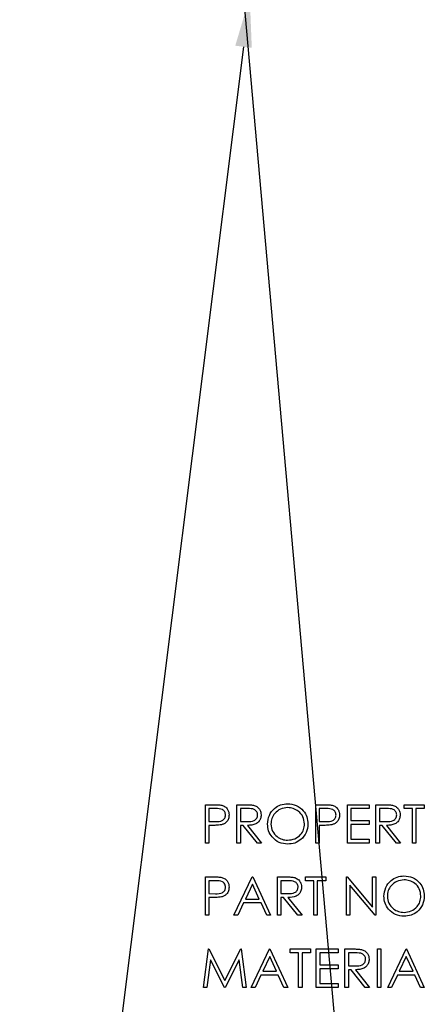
# Model space of a CAD drawing. Header units: inches. Extents: x 220 to 877, y 4 to 174.
# Tile 535 of 656: x 559.43 to 560.69, y 151.78 to 154.85. Entities that reach past the tile are written whole.
import ezdxf

# ---------------------------------------------------------------- set-up
doc = ezdxf.new("R2010")
doc.units = ezdxf.units.IN
doc.header["$LTSCALE"] = 0.5
doc.header["$MEASUREMENT"] = 0
doc.layers.add('DST-M-S', color=53, linetype='Continuous')
doc.layers.add('SID-M-S', color=105, linetype='Continuous')

msp = doc.modelspace()

# ---------------------------------------------------------------- linework, layer by layer
at = {"layer": 'DST-M-S', "linetype": 'Continuous', "lineweight": 25}
for p, q in [((560.0092, 152.40679), (560.03273, 152.40679)), ((560.0092, 152.28679), (560.0092, 152.40679)), ((560.10766, 152.40679), (560.13168, 152.40679)), ((560.10766, 152.28679), (560.10766, 152.40679)), ((560.35382, 152.40679), (560.37735, 152.40679)), ((560.35382, 152.28679), (560.35382, 152.40679)), ((560.45228, 152.40679), (560.51997, 152.40679)), ((560.45228, 152.28679), (560.45228, 152.40679)), ((560.51997, 152.40679), (560.51997, 152.39449)), ((560.54151, 152.40679), (560.56552, 152.40679)), ((560.54151, 152.28679), (560.54151, 152.40679)), ((560.6292, 152.40679), (560.69228, 152.40679)), ((560.6292, 152.39449), (560.6292, 152.40679)), ((560.69228, 152.40679), (560.69228, 152.39449)), ((560.01997, 152.39449), (560.01997, 152.35449)), ((560.04192, 152.39449), (560.01997, 152.39449)), ((560.11843, 152.39449), (560.11843, 152.35449)), ((560.14093, 152.39449), (560.11843, 152.39449)), ((560.38653, 152.39449), (560.36458, 152.39449)), ((560.36458, 152.39449), (560.36458, 152.35449)), ((560.46305, 152.39449), (560.46305, 152.35756)), ((560.51997, 152.39449), (560.46305, 152.39449)), ((560.55228, 152.39449), (560.55228, 152.35449)), ((560.57478, 152.39449), (560.55228, 152.39449)), ((560.65535, 152.39449), (560.6292, 152.39449)), ((560.65535, 152.28679), (560.65535, 152.39449)), ((560.66612, 152.39449), (560.66612, 152.28679)), ((560.69228, 152.39449), (560.66612, 152.39449)), ((560.01997, 152.35449), (560.04098, 152.35422)), ((560.11843, 152.35449), (560.1404, 152.35432)), ((560.36458, 152.35449), (560.38559, 152.35422)), ((560.46305, 152.35756), (560.51997, 152.35756)), ((560.46305, 152.34526), (560.46305, 152.2991)), ((560.51997, 152.34526), (560.46305, 152.34526)), ((560.51997, 152.35756), (560.51997, 152.34526)), ((560.55228, 152.35449), (560.57425, 152.35432)), ((560.01997, 152.34218), (560.01997, 152.28679)), ((560.02855, 152.34218), (560.01997, 152.34218)), ((560.11843, 152.34218), (560.11843, 152.28679)), ((560.12718, 152.34218), (560.11843, 152.34218)), ((560.17127, 152.28679), (560.12718, 152.34218)), ((560.1405, 152.34218), (560.18458, 152.28679)), ((560.36458, 152.34218), (560.36458, 152.28679)), ((560.37317, 152.34218), (560.36458, 152.34218)), ((560.55228, 152.34218), (560.55228, 152.28679)), ((560.56103, 152.34218), (560.55228, 152.34218)), ((560.60511, 152.28679), (560.56103, 152.34218)), ((560.57434, 152.34218), (560.61843, 152.28679)), ((560.01997, 152.28679), (560.0092, 152.28679)), ((560.11843, 152.28679), (560.10766, 152.28679)), ((560.18458, 152.28679), (560.17127, 152.28679)), ((560.36458, 152.28679), (560.35382, 152.28679)), ((560.51997, 152.28679), (560.45228, 152.28679)), ((560.46305, 152.2991), (560.51997, 152.2991)), ((560.51997, 152.2991), (560.51997, 152.28679)), ((560.55228, 152.28679), (560.54151, 152.28679)), ((560.61843, 152.28679), (560.60511, 152.28679)), ((560.66612, 152.28679), (560.65535, 152.28679)), ((560.0092, 152.18179), (560.03273, 152.18179)), ((560.0092, 152.06179), (560.0092, 152.18179)), ((560.04192, 152.16949), (560.01997, 152.16949)), ((560.01997, 152.16949), (560.01997, 152.12949)), ((560.09843, 152.06179), (560.15535, 152.18179)), ((560.156, 152.1584), (560.13427, 152.11256)), ((560.15535, 152.18179), (560.15689, 152.18179)), ((560.17716, 152.11256), (560.156, 152.1584)), ((560.15689, 152.18179), (560.21228, 152.06179)), ((560.23382, 152.18179), (560.25783, 152.18179)), ((560.23382, 152.06179), (560.23382, 152.18179)), ((560.24458, 152.16949), (560.24458, 152.12949)), ((560.26708, 152.16949), (560.24458, 152.16949)), ((560.32151, 152.18179), (560.38458, 152.18179)), ((560.32151, 152.16949), (560.32151, 152.18179)), ((560.34766, 152.16949), (560.32151, 152.16949)), ((560.34766, 152.06179), (560.34766, 152.16949)), ((560.35843, 152.16949), (560.35843, 152.06179)), ((560.38458, 152.16949), (560.35843, 152.16949)), ((560.38458, 152.18179), (560.38458, 152.16949)), ((560.4492, 152.18179), (560.45146, 152.18179)), ((560.4492, 152.06179), (560.4492, 152.18179)), ((560.45146, 152.18179), (560.53074, 152.08735)), ((560.53074, 152.18179), (560.54151, 152.18179)), ((560.53074, 152.08735), (560.53074, 152.18179)), ((560.54151, 152.18179), (560.54151, 152.06179)), ((560.01997, 152.12949), (560.04098, 152.12922)), ((560.24458, 152.12949), (560.26656, 152.12932)), ((560.53906, 152.06179), (560.45997, 152.15602)), ((560.45997, 152.15602), (560.45997, 152.06179)), ((560.01997, 152.11718), (560.01997, 152.06179)), ((560.02855, 152.11718), (560.01997, 152.11718)), ((560.12843, 152.10026), (560.11019, 152.06179)), ((560.18283, 152.10026), (560.12843, 152.10026)), ((560.13427, 152.11256), (560.17716, 152.11256)), ((560.20057, 152.06179), (560.18283, 152.10026)), ((560.24458, 152.11718), (560.24458, 152.06179)), ((560.25333, 152.11718), (560.24458, 152.11718)), ((560.29742, 152.06179), (560.25333, 152.11718)), ((560.26665, 152.11718), (560.31074, 152.06179)), ((560.01997, 152.06179), (560.0092, 152.06179)), ((560.11019, 152.06179), (560.09843, 152.06179)), ((560.21228, 152.06179), (560.20057, 152.06179)), ((560.24458, 152.06179), (560.23382, 152.06179)), ((560.31074, 152.06179), (560.29742, 152.06179)), ((560.35843, 152.06179), (560.34766, 152.06179)), ((560.45997, 152.06179), (560.4492, 152.06179)), ((560.54151, 152.06179), (560.53906, 152.06179)), ((560.00305, 151.83679), (560.01889, 151.95679)), ((560.01889, 151.95679), (560.02043, 151.95679)), ((560.02043, 151.95679), (560.06997, 151.85833)), ((560.06997, 151.85833), (560.11939, 151.95679)), ((560.11939, 151.95679), (560.12095, 151.95679)), ((560.12095, 151.95679), (560.13689, 151.83679)), ((560.15228, 151.83679), (560.2092, 151.95679)), ((560.2092, 151.95679), (560.21074, 151.95679)), ((560.21074, 151.95679), (560.26612, 151.83679)), ((560.27382, 151.95679), (560.33689, 151.95679)), ((560.27382, 151.94449), (560.27382, 151.95679)), ((560.29997, 151.94449), (560.27382, 151.94449)), ((560.29997, 151.83679), (560.29997, 151.94449)), ((560.31074, 151.94449), (560.31074, 151.83679)), ((560.33689, 151.94449), (560.31074, 151.94449)), ((560.33689, 151.95679), (560.33689, 151.94449)), ((560.35535, 151.95679), (560.42305, 151.95679)), ((560.35535, 151.83679), (560.35535, 151.95679)), ((560.36612, 151.94449), (560.36612, 151.90756)), ((560.42305, 151.94449), (560.36612, 151.94449)), ((560.42305, 151.95679), (560.42305, 151.94449)), ((560.44458, 151.95679), (560.4686, 151.95679)), ((560.44458, 151.83679), (560.44458, 151.95679)), ((560.45535, 151.94449), (560.45535, 151.90449)), ((560.47785, 151.94449), (560.45535, 151.94449)), ((560.54612, 151.95679), (560.55689, 151.95679)), ((560.54612, 151.83679), (560.54612, 151.95679)), ((560.55689, 151.95679), (560.55689, 151.83679)), ((560.57843, 151.83679), (560.63535, 151.95679)), ((560.63535, 151.95679), (560.63689, 151.95679)), ((560.63689, 151.95679), (560.69228, 151.83679)), ((560.02535, 151.92333), (560.01389, 151.83679)), ((560.06884, 151.83679), (560.02535, 151.92333)), ((560.11458, 151.92314), (560.07127, 151.83679)), ((560.12608, 151.83679), (560.11458, 151.92314)), ((560.20985, 151.9334), (560.18812, 151.88756)), ((560.231, 151.88756), (560.20985, 151.9334)), ((560.636, 151.9334), (560.61427, 151.88756)), ((560.65716, 151.88756), (560.636, 151.9334)), ((560.18812, 151.88756), (560.231, 151.88756)), ((560.36612, 151.90756), (560.42305, 151.90756)), ((560.36612, 151.89526), (560.36612, 151.8491)), ((560.42305, 151.89526), (560.36612, 151.89526)), ((560.42305, 151.90756), (560.42305, 151.89526)), ((560.45535, 151.90449), (560.47733, 151.90432)), ((560.45535, 151.89218), (560.45535, 151.83679)), ((560.4641, 151.89218), (560.45535, 151.89218)), ((560.50819, 151.83679), (560.4641, 151.89218)), ((560.47742, 151.89218), (560.52151, 151.83679)), ((560.61427, 151.88756), (560.65716, 151.88756)), ((560.18228, 151.87526), (560.16403, 151.83679)), ((560.23668, 151.87526), (560.18228, 151.87526)), ((560.25442, 151.83679), (560.23668, 151.87526)), ((560.60843, 151.87526), (560.59019, 151.83679)), ((560.66283, 151.87526), (560.60843, 151.87526)), ((560.68057, 151.83679), (560.66283, 151.87526)), ((560.01389, 151.83679), (560.00305, 151.83679)), ((560.07127, 151.83679), (560.06884, 151.83679)), ((560.13689, 151.83679), (560.12608, 151.83679)), ((560.16403, 151.83679), (560.15228, 151.83679)), ((560.26612, 151.83679), (560.25442, 151.83679)), ((560.31074, 151.83679), (560.29997, 151.83679)), ((560.42305, 151.83679), (560.35535, 151.83679)), ((560.36612, 151.8491), (560.42305, 151.8491)), ((560.42305, 151.8491), (560.42305, 151.83679)), ((560.45535, 151.83679), (560.44458, 151.83679)), ((560.52151, 151.83679), (560.50819, 151.83679)), ((560.55689, 151.83679), (560.54612, 151.83679)), ((560.59019, 151.83679), (560.57843, 151.83679)), ((560.69228, 151.83679), (560.68057, 151.83679))]:
    msp.add_line(p, q, dxfattribs=at)
for points, knots in [([(560.03273, 152.40679), (560.03786, 152.40681), (560.04702, 152.40684), (560.05608, 152.40556), (560.06007, 152.40499)], [0, 0, 0, 0, 0.5603137, 1, 1, 1, 1]), ([(560.06007, 152.40499), (560.06371, 152.40368), (560.071, 152.40104), (560.07854, 152.39293), (560.08252, 152.38371), (560.08287, 152.37764), (560.08305, 152.37461)], [0, 0, 0, 0, 0.2797054, 0.5593809, 0.7795086, 1, 1, 1, 1]), ([(560.13168, 152.40679), (560.13677, 152.40681), (560.14587, 152.40684), (560.1549, 152.40567), (560.15886, 152.40516)], [0, 0, 0, 0, 0.5602397, 1, 1, 1, 1]), ([(560.15886, 152.40516), (560.16263, 152.40391), (560.17016, 152.40141), (560.17808, 152.39333), (560.18245, 152.38402), (560.18285, 152.37781), (560.18305, 152.3747)], [0, 0, 0, 0, 0.2797971, 0.5594998, 0.7796265, 1, 1, 1, 1]), ([(560.20305, 152.34627), (560.20415, 152.35552), (560.20637, 152.37404), (560.22279, 152.39513), (560.24353, 152.40769), (560.25808, 152.40915), (560.26535, 152.40987)], [0, 0, 0, 0, 0.279731, 0.5593268, 0.7796805, 1, 1, 1, 1]), ([(560.26535, 152.40987), (560.27476, 152.40888), (560.29356, 152.40691), (560.31459, 152.38988), (560.32735, 152.36898), (560.32858, 152.35422), (560.3292, 152.34684)], [0, 0, 0, 0, 0.2797673, 0.5593585, 0.7795711, 1, 1, 1, 1]), ([(560.37735, 152.40679), (560.38248, 152.40681), (560.39164, 152.40684), (560.4007, 152.40556), (560.40468, 152.40499)], [0, 0, 0, 0, 0.56031372, 1, 1, 1, 1]), ([(560.40468, 152.40499), (560.40833, 152.40368), (560.41562, 152.40104), (560.42316, 152.39293), (560.42713, 152.38371), (560.42748, 152.37764), (560.42766, 152.37461)], [0, 0, 0, 0, 0.2797054, 0.5593809, 0.7795086, 1, 1, 1, 1]), ([(560.56552, 152.40679), (560.57062, 152.40681), (560.57972, 152.40684), (560.58874, 152.40567), (560.59271, 152.40516)], [0, 0, 0, 0, 0.5602397, 1, 1, 1, 1]), ([(560.59271, 152.40516), (560.59647, 152.40391), (560.604, 152.40141), (560.61192, 152.39333), (560.6163, 152.38402), (560.61669, 152.37781), (560.61689, 152.3747)], [0, 0, 0, 0, 0.2797971, 0.5594998, 0.7796265, 1, 1, 1, 1]), ([(560.04098, 152.35422), (560.04829, 152.3542), (560.05744, 152.35416), (560.0663, 152.36017), (560.07092, 152.36568), (560.07173, 152.37101), (560.07228, 152.37456)], [0, 0, 0, 0, 0.4997206, 0.6253498, 0.7510825, 1, 1, 1, 1]), ([(560.07228, 152.37456), (560.07173, 152.378), (560.07091, 152.38318), (560.06649, 152.38859), (560.05802, 152.39467), (560.04907, 152.39457), (560.04192, 152.39449)], [0, 0, 0, 0, 0.2489693, 0.3747291, 0.500383, 1, 1, 1, 1]), ([(560.08305, 152.37461), (560.08276, 152.37065), (560.08219, 152.36275), (560.07618, 152.35312), (560.068, 152.3469), (560.06207, 152.34507), (560.0591, 152.34415)], [0, 0, 0, 0, 0.2800989, 0.5593238, 0.7794579, 1, 1, 1, 1]), ([(560.1404, 152.35432), (560.14777, 152.35434), (560.157, 152.35437), (560.1661, 152.36023), (560.17086, 152.36574), (560.17171, 152.37114), (560.17228, 152.37473)], [0, 0, 0, 0, 0.4998271, 0.6254978, 0.7512079, 1, 1, 1, 1]), ([(560.18305, 152.3747), (560.18273, 152.37091), (560.1821, 152.36332), (560.17617, 152.35324), (560.16265, 152.34316), (560.14963, 152.34258), (560.1405, 152.34218)], [0, 0, 0, 0, 0.1871202, 0.3739789, 0.5609112, 1, 1, 1, 1]), ([(560.17228, 152.37473), (560.17215, 152.37648), (560.17189, 152.38), (560.1695, 152.38479), (560.16613, 152.38885), (560.15723, 152.39472), (560.14817, 152.39459), (560.14093, 152.39449)], [0, 0, 0, 0, 0.1253074, 0.250617, 0.3759543, 0.5012806, 1, 1, 1, 1]), ([(560.26588, 152.39756), (560.25831, 152.39658), (560.24315, 152.39461), (560.22582, 152.38125), (560.21545, 152.36424), (560.21436, 152.35229), (560.21382, 152.34631)], [0, 0, 0, 0, 0.2796271, 0.5593495, 0.7796302, 1, 1, 1, 1]), ([(560.31843, 152.34687), (560.31751, 152.35448), (560.31567, 152.36972), (560.30106, 152.38624), (560.28377, 152.3958), (560.27184, 152.39698), (560.26588, 152.39756)], [0, 0, 0, 0, 0.279468, 0.5588703, 0.7795158, 1, 1, 1, 1]), ([(560.38559, 152.35422), (560.39291, 152.3542), (560.40206, 152.35416), (560.41091, 152.36017), (560.41553, 152.36568), (560.41635, 152.37101), (560.41689, 152.37456)], [0, 0, 0, 0, 0.4997206, 0.6253498, 0.7510825, 1, 1, 1, 1]), ([(560.41689, 152.37456), (560.41635, 152.378), (560.41553, 152.38318), (560.41111, 152.38859), (560.40264, 152.39467), (560.39368, 152.39457), (560.38653, 152.39449)], [0, 0, 0, 0, 0.2489693, 0.3747291, 0.500383, 1, 1, 1, 1]), ([(560.42766, 152.37461), (560.42738, 152.37065), (560.42681, 152.36275), (560.42079, 152.35312), (560.41262, 152.3469), (560.40669, 152.34507), (560.40372, 152.34415)], [0, 0, 0, 0, 0.2800989, 0.5593238, 0.7794579, 1, 1, 1, 1]), ([(560.57425, 152.35432), (560.58162, 152.35434), (560.59084, 152.35437), (560.59994, 152.36023), (560.60471, 152.36574), (560.60556, 152.37114), (560.60612, 152.37473)], [0, 0, 0, 0, 0.4998271, 0.6254978, 0.7512079, 1, 1, 1, 1]), ([(560.61689, 152.3747), (560.61658, 152.37091), (560.61595, 152.36332), (560.61002, 152.35324), (560.59649, 152.34316), (560.58347, 152.34258), (560.57434, 152.34218)], [0, 0, 0, 0, 0.1871202, 0.3739789, 0.5609112, 1, 1, 1, 1]), ([(560.60612, 152.37473), (560.60599, 152.37648), (560.60573, 152.38), (560.60335, 152.38479), (560.59997, 152.38885), (560.59107, 152.39472), (560.58202, 152.39459), (560.57478, 152.39449)], [0, 0, 0, 0, 0.1253074, 0.250617, 0.3759543, 0.5012806, 1, 1, 1, 1]), ([(560.0591, 152.34415), (560.05342, 152.34344), (560.04328, 152.34216), (560.03305, 152.34217), (560.02855, 152.34218)], [0, 0, 0, 0, 0.5596942, 1, 1, 1, 1]), ([(560.26632, 152.28372), (560.25702, 152.28475), (560.23842, 152.2868), (560.21773, 152.30377), (560.20498, 152.32437), (560.20369, 152.33896), (560.20305, 152.34627)], [0, 0, 0, 0, 0.27966329, 0.55935394, 0.77963639, 1, 1, 1, 1]), ([(560.21382, 152.34631), (560.21473, 152.33875), (560.21657, 152.32362), (560.23107, 152.30731), (560.24807, 152.29749), (560.25995, 152.29651), (560.26588, 152.29602)], [0, 0, 0, 0, 0.279416, 0.5590765, 0.779478, 1, 1, 1, 1]), ([(560.26588, 152.29602), (560.2735, 152.29689), (560.28874, 152.29863), (560.30639, 152.31177), (560.31678, 152.32888), (560.31788, 152.34087), (560.31843, 152.34687)], [0, 0, 0, 0, 0.2798297, 0.559389, 0.7796538, 1, 1, 1, 1]), ([(560.3292, 152.34684), (560.32814, 152.33753), (560.32603, 152.31891), (560.30894, 152.29826), (560.28826, 152.28559), (560.27363, 152.28434), (560.26632, 152.28372)], [0, 0, 0, 0, 0.2796304, 0.5593429, 0.7795972, 1, 1, 1, 1]), ([(560.40372, 152.34415), (560.39804, 152.34344), (560.38789, 152.34216), (560.37767, 152.34217), (560.37317, 152.34218)], [0, 0, 0, 0, 0.5596942, 1, 1, 1, 1]), ([(560.03273, 152.18179), (560.03786, 152.18181), (560.04702, 152.18184), (560.05608, 152.18056), (560.06007, 152.17999)], [0, 0, 0, 0, 0.56031372, 1, 1, 1, 1]), ([(560.07228, 152.14956), (560.07173, 152.153), (560.07091, 152.15818), (560.06649, 152.16359), (560.05802, 152.16967), (560.04907, 152.16957), (560.04192, 152.16949)], [0, 0, 0, 0, 0.2489693, 0.3747291, 0.500383, 1, 1, 1, 1]), ([(560.06007, 152.17999), (560.06371, 152.17868), (560.071, 152.17604), (560.07854, 152.16793), (560.08252, 152.15871), (560.08287, 152.15264), (560.08305, 152.14961)], [0, 0, 0, 0, 0.2797054, 0.5593809, 0.7795086, 1, 1, 1, 1]), ([(560.25783, 152.18179), (560.26293, 152.18181), (560.27203, 152.18184), (560.28105, 152.18067), (560.28502, 152.18016)], [0, 0, 0, 0, 0.5602397, 1, 1, 1, 1]), ([(560.29843, 152.14973), (560.2983, 152.15148), (560.29804, 152.155), (560.29566, 152.15979), (560.29228, 152.16385), (560.28338, 152.16972), (560.27432, 152.16959), (560.26708, 152.16949)], [0, 0, 0, 0, 0.1253074, 0.250617, 0.3759543, 0.5012806, 1, 1, 1, 1]), ([(560.28502, 152.18016), (560.28878, 152.17891), (560.29631, 152.17641), (560.30423, 152.16833), (560.3086, 152.15902), (560.309, 152.15281), (560.3092, 152.1497)], [0, 0, 0, 0, 0.2797971, 0.5594998, 0.7796265, 1, 1, 1, 1]), ([(560.56612, 152.12127), (560.56723, 152.13052), (560.56945, 152.14904), (560.58587, 152.17013), (560.6066, 152.18269), (560.62116, 152.18415), (560.62843, 152.18487)], [0, 0, 0, 0, 0.279731, 0.5593268, 0.7796805, 1, 1, 1, 1]), ([(560.62896, 152.17256), (560.62138, 152.17158), (560.60623, 152.16961), (560.5889, 152.15625), (560.57853, 152.13924), (560.57744, 152.12729), (560.57689, 152.12131)], [0, 0, 0, 0, 0.2796271, 0.5593495, 0.7796302, 1, 1, 1, 1]), ([(560.62843, 152.18487), (560.63783, 152.18388), (560.65663, 152.18191), (560.67766, 152.16488), (560.69043, 152.14398), (560.69166, 152.12922), (560.69228, 152.12184)], [0, 0, 0, 0, 0.2797673, 0.5593585, 0.7795711, 1, 1, 1, 1]), ([(560.68151, 152.12187), (560.68059, 152.12948), (560.67874, 152.14472), (560.66414, 152.16124), (560.64685, 152.1708), (560.63492, 152.17198), (560.62896, 152.17256)], [0, 0, 0, 0, 0.279468, 0.5588703, 0.7795158, 1, 1, 1, 1]), ([(560.04098, 152.12922), (560.04829, 152.1292), (560.05744, 152.12916), (560.0663, 152.13517), (560.07092, 152.14068), (560.07173, 152.14601), (560.07228, 152.14956)], [0, 0, 0, 0, 0.4997206, 0.6253498, 0.7510825, 1, 1, 1, 1]), ([(560.08305, 152.14961), (560.08276, 152.14565), (560.08219, 152.13775), (560.07618, 152.12812), (560.068, 152.1219), (560.06207, 152.12007), (560.0591, 152.11915)], [0, 0, 0, 0, 0.2800989, 0.5593238, 0.7794579, 1, 1, 1, 1]), ([(560.26656, 152.12932), (560.27393, 152.12934), (560.28315, 152.12937), (560.29225, 152.13523), (560.29701, 152.14074), (560.29787, 152.14614), (560.29843, 152.14973)], [0, 0, 0, 0, 0.4998271, 0.6254978, 0.7512079, 1, 1, 1, 1]), ([(560.3092, 152.1497), (560.30889, 152.14591), (560.30826, 152.13832), (560.30232, 152.12824), (560.2888, 152.11816), (560.27578, 152.11758), (560.26665, 152.11718)], [0, 0, 0, 0, 0.1871202, 0.3739789, 0.5609112, 1, 1, 1, 1]), ([(560.0591, 152.11915), (560.05342, 152.11844), (560.04328, 152.11716), (560.03305, 152.11717), (560.02855, 152.11718)], [0, 0, 0, 0, 0.55969422, 1, 1, 1, 1]), ([(560.62939, 152.05872), (560.62009, 152.05975), (560.6015, 152.0618), (560.58081, 152.07877), (560.56806, 152.09937), (560.56677, 152.11396), (560.56612, 152.12127)], [0, 0, 0, 0, 0.2796633, 0.5593539, 0.7796364, 1, 1, 1, 1]), ([(560.57689, 152.12131), (560.57781, 152.11375), (560.57965, 152.09862), (560.59415, 152.08231), (560.61115, 152.07249), (560.62302, 152.07151), (560.62896, 152.07102)], [0, 0, 0, 0, 0.279416, 0.5590765, 0.779478, 1, 1, 1, 1]), ([(560.62896, 152.07102), (560.63658, 152.07189), (560.65182, 152.07363), (560.66947, 152.08677), (560.67985, 152.10388), (560.68096, 152.11587), (560.68151, 152.12187)], [0, 0, 0, 0, 0.2798297, 0.559389, 0.7796538, 1, 1, 1, 1]), ([(560.69228, 152.12184), (560.69122, 152.11253), (560.68911, 152.09391), (560.67202, 152.07326), (560.65133, 152.06059), (560.63671, 152.05934), (560.62939, 152.05872)], [0, 0, 0, 0, 0.2796304, 0.5593429, 0.7795972, 1, 1, 1, 1]), ([(560.4686, 151.95679), (560.4737, 151.95681), (560.4828, 151.95684), (560.49182, 151.95567), (560.49579, 151.95516)], [0, 0, 0, 0, 0.5602397, 1, 1, 1, 1]), ([(560.5092, 151.92473), (560.50907, 151.92648), (560.50881, 151.93), (560.50642, 151.93479), (560.50305, 151.93885), (560.49415, 151.94472), (560.48509, 151.94459), (560.47785, 151.94449)], [0, 0, 0, 0, 0.1253074, 0.250617, 0.3759543, 0.5012806, 1, 1, 1, 1]), ([(560.49579, 151.95516), (560.49955, 151.95391), (560.50708, 151.95141), (560.515, 151.94333), (560.51937, 151.93402), (560.51977, 151.92781), (560.51997, 151.9247)], [0, 0, 0, 0, 0.2797971, 0.5594998, 0.7796265, 1, 1, 1, 1]), ([(560.47733, 151.90432), (560.4847, 151.90434), (560.49392, 151.90437), (560.50302, 151.91023), (560.50778, 151.91574), (560.50863, 151.92114), (560.5092, 151.92473)], [0, 0, 0, 0, 0.4998271, 0.6254978, 0.7512079, 1, 1, 1, 1]), ([(560.51997, 151.9247), (560.51965, 151.92091), (560.51903, 151.91332), (560.51309, 151.90324), (560.49957, 151.89316), (560.48655, 151.89258), (560.47742, 151.89218)], [0, 0, 0, 0, 0.18712025, 0.37397889, 0.56091118, 1, 1, 1, 1])]:
    msp.add_open_spline(points, degree=3, knots=knots, dxfattribs=at)
at = {"layer": 'SID-M-S'}
for p, q in [((559.86078, 157.92286), (560.63731, 149.20387)), ((560.12819, 154.77009), (559.42978, 149.20313))]:
    msp.add_line(p, q, dxfattribs=at)
msp.add_solid([(560.10239, 154.77333), (560.14761, 154.92488), (560.10239, 154.77333), (560.15398, 154.76686)], dxfattribs=at)

doc.saveas('drawing.dxf')
